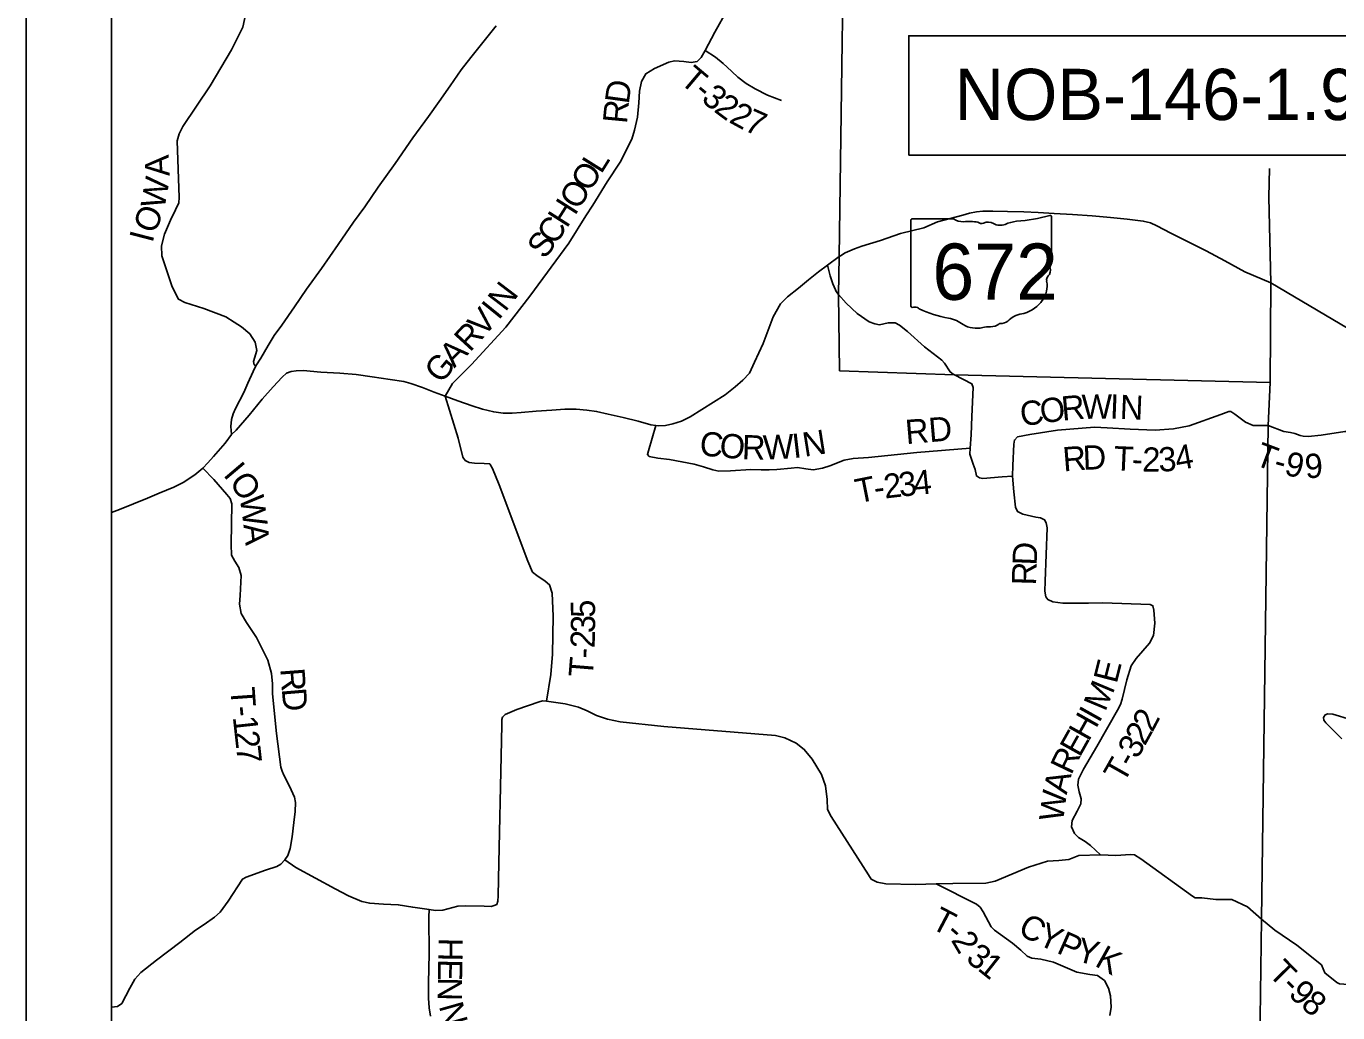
# Model space of a CAD drawing. Extents: x -22 to 431, y -18 to 160.
# Drawn here: x 319.355 to 322.427, y 153.438 to 155.75 of the extents above; entities that cross this region are included whole.
import ezdxf

# ---------------------------------------------------------------- set-up
doc = ezdxf.new("R2010")
doc.units = 0
for name, color, linetype in [('GM_X_Adjacent_County_Text', 7, 'Continuous'), ('GM_X_Airport_Location_Class_2', 7, 'Continuous'), ('GM_X_City_Street_Text', 7, 'Continuous'), ('GM_X_County_ROW', 7, 'Continuous'), ('GM_X_Major_River_Text', 7, 'Continuous'), ('GM_X_Minor_Lake', 7, 'Continuous'), ('GM_X_Minor_River_Text', 7, 'Continuous'), ('GM_X_Section', 7, 'Continuous')]:
    doc.layers.add(name, color=color, linetype=linetype)

msp = doc.modelspace()

# ---------------------------------------------------------------- linework, layer by layer
at = {"layer": 'GM_X_Adjacent_County_Text'}
msp.add_lwpolyline([(319.5549, 153.451), (319.5688, 153.4531), (319.5787, 153.4602), (319.5976, 153.496), (319.6092, 153.5167), (319.623, 153.5324), (319.6601, 153.5611), (319.715, 153.6029), (319.7516, 153.632), (319.7715, 153.645), (319.7955, 153.6622), (319.8089, 153.6741), (319.8281, 153.7), (319.8612, 153.7515), (319.8703, 153.756), (319.9155, 153.7721), (319.9421, 153.7809), (319.9512, 153.7864), (319.9604, 153.7962), (319.9865, 153.7784), (320.0783, 153.7289), (320.1093, 153.712), (320.1406, 153.699), (320.1596, 153.6948), (320.1919, 153.6927), (320.226, 153.6911), (320.2602, 153.6852), (320.2983, 153.68), (320.3133, 153.6779), (320.3304, 153.6782), (320.3658, 153.688), (320.3832, 153.6887), (320.4275, 153.688), (320.4438, 153.6871), (320.451, 153.6892), (320.457, 153.6919), (320.4591, 153.6999), (320.4604, 153.7121), (320.462, 153.7891), (320.4672, 154.0394), (320.4685, 154.113), (320.469, 154.1251), (320.4704, 154.1309), (320.4764, 154.1367), (320.5042, 154.1485), (320.5561, 154.1669), (320.5644, 154.1686), (320.5735, 154.168), (320.6168, 154.162), (320.648, 154.1542), (320.669, 154.1452), (320.6908, 154.1349), (320.7159, 154.1263), (320.7463, 154.1197), (320.848, 154.109), (321.1101, 154.0874), (321.1318, 154.0825), (321.1578, 154.0697), (321.177, 154.0552), (321.196, 154.0325), (321.2175, 153.9961), (321.227, 153.9697), (321.231, 153.9379), (321.2319, 153.9145), (321.2405, 153.8976), (321.3275, 153.7615), (321.3341, 153.7514), (321.3398, 153.7481), (321.3478, 153.7445), (321.368, 153.7403), (321.4373, 153.7389), (321.4858, 153.74), (321.5251, 153.7409), (321.6024, 153.742), (321.6243, 153.7466), (321.7021, 153.7791), (321.7465, 153.7932), (321.7737, 153.7948), (321.7964, 153.7972), (321.8205, 153.8063), (321.8712, 153.808), (321.9068, 153.8064), (321.9412, 153.8093), (321.9503, 153.808), (321.9656, 153.7988), (322.0862, 153.7112), (322.0927, 153.7075), (322.1082, 153.7074), (322.1409, 153.7035), (322.1787, 153.7037), (322.2154, 153.6861), (322.2483, 153.6572)], dxfattribs=at)
at = {"layer": 'GM_X_Airport_Location_Class_2'}
for p, q in [((321.4268, 155.2945), (321.4268, 155.0943)), ((321.5265, 155.2979), (321.43, 155.2979)), ((321.7563, 155.1982), (321.7563, 155.3029)), ((321.7563, 155.1982), (321.7563, 155.1982))]:
    msp.add_line(p, q, dxfattribs=at)
for centre, major_axis, start_param, end_param in [((321.4305, 155.2949), (0.00382, 0), 1.712693, 3.28349), ((321.5495, 155.3211), (0.037, 0), 4.042523, 4.731795), ((321.5618, 155.1856), (0.133, 0), 1.404758, 1.657858), ((321.592, 155.2959), (0.0107, 0), 3.836095, 5.185415), ((321.6077, 155.2728), (0.0222, 0), 0.950623, 2.079405), ((321.6363, 155.3045), (0.0267, 0), 4.081561, 5.145723), ((321.6835, 155.2368), (0.0703, 0), 1.699011, 2.107814), ((321.6389, 155.5707), (0.3495, 0), 4.814394, 5.042369), ((321.7527, 155.3033), (0.00367, 0), 6.141152, 7.989035), ((321.7555, 155.1905), (0.00568, 0), 1.883978, 3.671073), ((321.7194, 155.1773), (0.0341, 0), 5.934695, 6.695948), ((321.7524, 155.1978), (0.00393, 0), 5.05454, 6.418171), ((321.7695, 155.1544), (0.0248, 0), 2.387724, 3.262537), ((321.6585, 155.1411), (0.0874, 0), 5.101752, 6.440018), ((321.4306, 155.0939), (0.00385, 0), 3.00124, 4.508301), ((321.4311, 155.1144), (0.0294, 0), 4.665946, 4.897461), ((321.4372, 155.0828), (0.0106, 0), 0.519207, 1.627899), ((321.571, 155.2626), (0.2524, 0), 4.195997, 4.488961), ((321.4957, 155.0044), (0.079, 0), 0.823519, 1.323587), ((321.6954, 155.0382), (0.0479, 0), 1.647645, 2.488434), ((321.5812, 155.0818), (0.0501, 0), 4.026481, 4.996735), ((321.6101, 155.0126), (0.0412, 0), 1.495662, 1.94098), ((321.6138, 155.0668), (0.0267, 0), 4.691044, 5.507374), ((321.6379, 155.0474), (0.00752, 0), 1.147584, 2.315152), ((321.6347, 155.075), (0.0282, 0), 4.937069, 5.64225)]:
    msp.add_ellipse(centre, major_axis=major_axis, ratio=0.8, start_param=start_param, end_param=end_param, dxfattribs=at)
at = {"layer": 'GM_X_County_ROW'}
for points in [[(319.8359, 154.7928), (319.8343, 154.8121), (319.8357, 154.8284), (319.8394, 154.8417), (319.8453, 154.8536), (319.8644, 154.8911), (319.8741, 154.9135), (319.8865, 154.9405), (319.8929, 154.9538), (319.9042, 154.9721), (319.9215, 155.0018), (319.9355, 155.0246), (319.9532, 155.0493), (319.983, 155.092), (320.0112, 155.1331), (320.0463, 155.1818), (320.0855, 155.2378), (320.1217, 155.2903), (320.1482, 155.3267), (320.1794, 155.3726), (320.2186, 155.4277), (320.2607, 155.4878), (320.2968, 155.5383), (320.3218, 155.5731), (320.3475, 155.6095), (320.3739, 155.6474), (320.3963, 155.6765), (320.4243, 155.7113), (320.4553, 155.7508)], [(319.8359, 154.7928), (319.8462, 154.803), (319.8771, 154.8384), (319.9077, 154.8757), (319.933, 154.9047), (319.9541, 154.9276), (319.9647, 154.9363), (319.9753, 154.9406), (319.9867, 154.9425), (320.0034, 154.9426), (320.0448, 154.9394), (320.0892, 154.9369), (320.1275, 154.9333), (320.1647, 154.9278), (320.2076, 154.9216), (320.2391, 154.9168), (320.2558, 154.9127), (320.2828, 154.903), (320.3106, 154.8921), (320.3357, 154.8831), (320.3661, 154.8719), (320.3995, 154.8599), (320.4238, 154.8521), (320.45, 154.8457), (320.4721, 154.8432), (320.4929, 154.8433), (320.5142, 154.8442), (320.5494, 154.8474), (320.5855, 154.8502), (320.6162, 154.8522), (320.6428, 154.852), (320.6678, 154.8498), (320.6906, 154.8469), (320.7179, 154.8406), (320.7529, 154.8328), (320.7882, 154.8239), (320.8179, 154.8157), (320.8294, 154.8142), (320.8349, 154.8135), (320.852, 154.8143), (320.8691, 154.8178), (320.8892, 154.824), (320.91, 154.8347), (320.9916, 154.8862), (321.0151, 154.9047), (321.0329, 154.9203), (321.0485, 154.9367), (321.0606, 154.9624), (321.0805, 155.0065), (321.104, 155.0686), (321.1214, 155.0995), (321.1378, 155.1159), (321.1637, 155.1358), (321.1869, 155.155), (321.2107, 155.1743), (321.2317, 155.1896), (321.2591, 155.2098), (321.2616, 155.2116), (321.273, 155.2184), (321.2947, 155.228), (321.3121, 155.2344), (321.3555, 155.2472), (321.4024, 155.2636), (321.457, 155.2771), (321.4889, 155.2911), (321.5483, 155.3072), (321.5642, 155.3118), (321.5802, 155.3145), (321.595, 155.3161), (321.6189, 155.3159), (321.6534, 155.3156), (321.691, 155.3147), (321.7251, 155.313), (321.7623, 155.3105), (321.8052, 155.3084), (321.8515, 155.3052), (321.8944, 155.3017), (321.9331, 155.2977), (321.9711, 155.2929), (321.9878, 155.2888), (322.003, 155.2817), (322.0357, 155.2648), (322.0794, 155.243), (322.1182, 155.2231), (322.162, 155.1998), (322.2091, 155.1742), (322.2699, 155.1481)], [(322.2699, 155.1481), (322.5772, 154.9665)], [(319.7802, 154.7267), (319.7938, 154.7417), (319.8205, 154.7726), (319.8359, 154.7928)], [(319.5549, 154.6106), (319.5731, 154.617), (319.6389, 154.6438), (319.666, 154.6554), (319.7003, 154.6694), (319.7224, 154.6802), (319.7498, 154.6987), (319.7686, 154.7139), (319.7802, 154.7267)], [(322.4364, 154.0801), (322.4117, 154.1042), (322.3984, 154.1178), (322.3939, 154.1239), (322.3934, 154.13), (322.3975, 154.1361), (322.4032, 154.1384), (322.4153, 154.138), (322.4568, 154.125)]]:
    msp.add_lwpolyline(points, dxfattribs=at)
at = {"layer": 'GM_X_Major_River_Text'}
for p, q in [((321.2702, 155.974), (321.266, 155.7119)), ((321.266, 155.7119), (321.2591, 155.2098)), ((322.2654, 155.3488), (322.2669, 155.4165)), ((322.2699, 155.1481), (322.2654, 155.3488)), ((321.2591, 155.2098), (321.2574, 155.1213)), ((322.2686, 154.9149), (322.2699, 155.1481)), ((321.2574, 155.1213), (321.2597, 154.9419)), ((321.2597, 154.9419), (321.5286, 154.9329)), ((321.5286, 154.9329), (322.2686, 154.9149)), ((322.2639, 154.8139), (322.2686, 154.9149)), ((322.2639, 154.8139), (322.2686, 154.9149)), ((322.2483, 153.6572), (322.2639, 154.8139)), ((322.2395, 153.0117), (322.2483, 153.6572))]:
    msp.add_line(p, q, dxfattribs=at)
at = {"layer": 'GM_X_Minor_Lake'}
msp.add_lwpolyline([(321.422, 155.4474), (322.672, 155.4474), (322.672, 155.7274), (321.422, 155.7274)], close=True, dxfattribs=at)
at = {"layer": 'GM_X_Minor_River_Text'}
for points in [[(320.5735, 154.168), (320.5833, 154.2308), (320.5874, 154.2782), (320.5888, 154.3674), (320.587, 154.4215), (320.5806, 154.4408), (320.5702, 154.4497), (320.551, 154.4626), (320.5407, 154.4707), (320.5296, 154.4959), (320.4627, 154.6748), (320.4472, 154.7135), (320.4417, 154.7226), (320.4405, 154.7244), (320.4273, 154.7253), (320.4049, 154.7257), (320.3924, 154.7277), (320.3832, 154.7317), (320.3778, 154.7396), (320.3667, 154.7845), (320.3357, 154.8831), (320.3534, 154.9124), (320.398, 154.9568), (320.4778, 155.0444), (320.5344, 155.1174), (320.6256, 155.2412), (320.6657, 155.3053), (320.6819, 155.3302), (320.7157, 155.3853), (320.7459, 155.4312), (320.773, 155.4846), (320.7798, 155.5063), (320.7865, 155.5362), (320.7895, 155.5699), (320.791, 155.5976), (320.7962, 155.6204), (320.8064, 155.6382), (320.8264, 155.6503), (320.86, 155.6652), (320.8729, 155.6682), (320.8948, 155.6671), (320.9122, 155.6649), (320.9262, 155.6672), (320.936, 155.6763), (320.9448, 155.6926), (320.968, 155.7358), (321.0257, 155.8397)], [(319.8929, 154.9538), (319.8886, 154.9565), (319.887, 154.964), (319.8952, 154.9896), (319.8911, 155.0092), (319.8786, 155.0287), (319.859, 155.0454), (319.8416, 155.0564), (319.8225, 155.0688), (319.7706, 155.0884), (319.7261, 155.1026), (319.7115, 155.11), (319.6967, 155.1389), (319.6726, 155.2116), (319.6714, 155.2351), (319.6785, 155.2627), (319.6929, 155.2951), (319.7041, 155.3192), (319.7124, 155.3357), (319.7132, 155.3486), (319.7086, 155.4813), (319.7128, 155.4972), (319.7215, 155.5143), (319.7856, 155.61), (319.8357, 155.6941), (319.8619, 155.747), (319.8702, 155.7831)], [(320.9448, 155.6926), (320.9696, 155.6767), (320.987, 155.6619), (320.9969, 155.6536), (321.0075, 155.6434), (321.0215, 155.6302), (321.0408, 155.6154), (321.0623, 155.6026), (321.0907, 155.5878), (321.1236, 155.5757)], [(321.25, 155.1317), (321.2438, 155.1458), (321.2381, 155.165), (321.2317, 155.1896)], [(321.5259, 154.9347), (321.5187, 154.9395), (321.5056, 154.96), (321.499, 154.9668), (321.4586, 154.9984), (321.4192, 155.0344), (321.3999, 155.049), (321.39, 155.0547), (321.374, 155.0547), (321.3533, 155.0501), (321.342, 155.0526), (321.3295, 155.0572), (321.3014, 155.0768), (321.2754, 155.1006), (321.2574, 155.1213), (321.2516, 155.128), (321.25, 155.1317)], [(321.6651, 154.6952), (321.6408, 154.694), (321.5955, 154.6901), (321.5879, 154.6915), (321.5802, 154.6959), (321.5777, 154.7106), (321.5729, 154.7234), (321.5645, 154.7468), (321.5657, 154.7611), (321.5682, 154.7919), (321.5694, 154.8354), (321.5726, 154.903), (321.5696, 154.9117), (321.5286, 154.9329), (321.5259, 154.9347)], [(321.6651, 154.6952), (321.6653, 154.7202), (321.6678, 154.7707), (321.6695, 154.7798), (321.6766, 154.7872), (321.7057, 154.793), (321.7706, 154.8029), (321.8572, 154.8098), (321.8868, 154.8089), (321.9406, 154.8057), (321.9986, 154.8034), (322.0417, 154.8064), (322.0787, 154.8132), (322.1528, 154.84), (322.1716, 154.8468), (322.1765, 154.8465), (322.1854, 154.8406), (322.2103, 154.8217), (322.2286, 154.8141), (322.2639, 154.8139)], [(320.8294, 154.8142), (320.8122, 154.7548), (320.8098, 154.7464), (320.814, 154.7412), (320.8345, 154.7378), (320.8615, 154.7341), (320.8904, 154.729), (320.9189, 154.7231), (320.9413, 154.717), (320.9627, 154.7102), (320.9767, 154.7074), (321.0044, 154.708), (321.0516, 154.7107), (321.0759, 154.7104), (321.0948, 154.71), (321.113, 154.7111), (321.1463, 154.7144), (321.161, 154.7154), (321.1811, 154.7124), (321.1982, 154.7104), (321.2197, 154.7138), (321.2367, 154.7195), (321.2705, 154.7326), (321.2916, 154.7364), (321.3272, 154.739), (321.4406, 154.7506), (321.5657, 154.7611)], [(322.2639, 154.8139), (322.3005, 154.8002), (322.3157, 154.798), (322.3263, 154.7954), (322.3388, 154.7906), (322.3457, 154.7888), (322.357, 154.7885), (322.3877, 154.7914), (322.4429, 154.7998), (322.472, 154.8), (322.5583, 154.7999)], [(319.9604, 153.7962), (319.9674, 153.8063), (319.9729, 153.8229), (319.9781, 153.8505), (319.9819, 153.8838), (319.9845, 153.9099), (319.9855, 153.9308), (319.9834, 153.9433), (319.9712, 153.9688), (319.9579, 153.9951), (319.9542, 154.0043), (319.9509, 154.0138), (319.9409, 154.0927), (319.9318, 154.1853), (319.9317, 154.2088), (319.9297, 154.2331), (319.921, 154.2639), (319.8941, 154.3173), (319.871, 154.3524), (319.8581, 154.3738), (319.8542, 154.3951), (319.8559, 154.4159), (319.8585, 154.4629), (319.8527, 154.4812), (319.8436, 154.4961), (319.8356, 154.5103), (319.8345, 154.5355), (319.8363, 154.6307), (319.8326, 154.6432), (319.8246, 154.6527), (319.7941, 154.6872), (319.7686, 154.7139)], [(321.8712, 153.808), (321.8477, 153.8303), (321.835, 153.8396), (321.8197, 153.8484), (321.8104, 153.8581), (321.8033, 153.8735), (321.8049, 153.8887), (321.8163, 153.9105), (321.825, 153.9277), (321.826, 153.9391), (321.8207, 153.9557), (321.8178, 153.9716), (321.8194, 153.9853), (321.8311, 154.0086), (321.8627, 154.0619), (321.9111, 154.1473), (321.9177, 154.16), (321.922, 154.1729), (321.9325, 154.2179), (321.9425, 154.2507), (321.9547, 154.2683), (321.9859, 154.3038), (321.9954, 154.3222), (321.9982, 154.351), (321.9958, 154.3817), (321.9937, 154.3919), (321.9876, 154.3944), (321.8765, 154.3985), (321.8432, 154.3978), (321.7827, 154.3975), (321.7595, 154.4008), (321.7473, 154.4063), (321.743, 154.4127), (321.7408, 154.4259), (321.7412, 154.449), (321.7461, 154.5746), (321.7439, 154.5863), (321.74, 154.5931), (321.7301, 154.5974), (321.7195, 154.5995), (321.6894, 154.6062), (321.6768, 154.6124), (321.6717, 154.6229), (321.6676, 154.6588), (321.6651, 154.6952)], [(321.4858, 153.74), (321.5802, 153.6923), (321.5887, 153.6856), (321.5964, 153.6748), (321.6149, 153.6391), (321.6226, 153.632), (321.6652, 153.601), (321.6844, 153.585), (321.6995, 153.5705), (321.7102, 153.5658), (321.731, 153.5635), (321.7607, 153.5569), (321.8153, 153.5336), (321.8457, 153.5281), (321.8639, 153.5254), (321.88, 153.5136), (321.8898, 153.4956), (321.8943, 153.4778), (321.8956, 153.4509), (321.8925, 153.4315)], [(320.2983, 153.68), (320.2977, 153.6624), (320.2982, 153.5764), (320.2971, 153.5081), (320.2967, 153.4725), (320.2982, 153.4497), (320.3016, 153.4305)], [(322.4573, 153.5023), (322.4468, 153.5042), (322.4406, 153.5048), (322.4308, 153.506), (322.4243, 153.509), (322.3965, 153.5315), (322.3889, 153.5504), (322.3311, 153.5969), (322.2793, 153.6314), (322.2483, 153.6572)]]:
    msp.add_lwpolyline(points, dxfattribs=at)
at = {"layer": 'GM_X_Section'}
msp.add_line((319.5549, 147.6799), (319.5549, 159.9199), dxfattribs=at)
msp.add_lwpolyline([(319.3549, 160.1199), (331.9949, 160.1199), (331.9949, 147.4799), (319.3549, 147.4799)], close=True, dxfattribs=at)

# ---------------------------------------------------------------- texts
at = {"layer": 'GM_X_Airport_Location_Class_2'}
msp.add_text('672', height=0.13184, dxfattribs=at).set_placement((321.4771, 155.1085))
at = {"layer": 'GM_X_City_Street_Text'}
for s, height, rotation, p in [('T', 0.0568, 319.824, (320.883, 155.6183)), ('D', 0.0568, 82.1914, (320.766, 155.5656)), ('-', 0.0568, 319.8797, (320.9155, 155.5908)), ('3', 0.0568, 320.1278, (320.9335, 155.5756)), ('2', 0.0568, 323.4615, (320.9632, 155.5509)), ('R', 0.0568, 84.6059, (320.7617, 155.5198)), ('2', 0.0568, 331.4066, (320.9986, 155.5255)), ('7', 0.0568, 335.867, (321.0336, 155.5066)), ('A', 0.0568, 93.1324, (319.691, 155.3988)), ('L', 0.0568, 57.9271, (320.7015, 155.4016)), ('O', 0.0568, 57.7346, (320.6747, 155.3591)), ('W', 0.0568, 79.6972, (319.6783, 155.3195)), ('O', 0.0568, 57.732, (320.648, 155.3168)), ('H', 0.0568, 57.521, (320.621, 155.2745)), ('O', 0.0568, 67.721, (319.6557, 155.2608)), ('C', 0.0568, 55.4791, (320.5933, 155.2342)), ('I', 0.0568, 75.498, (319.6505, 155.2402)), ('S', 0.0568, 53.494, (320.5693, 155.2016)), ('N', 0.0568, 52.6585, (320.477, 155.0786)), ('V', 0.0568, 48.3178, (320.4261, 155.0195)), ('I', 0.0568, 51.0188, (320.4612, 155.0591)), ('R', 0.0568, 47.4555, (320.3939, 154.9844)), ('A', 0.0568, 45.5177, (320.3574, 154.9472)), ('G', 0.0568, 50.249, (320.3263, 154.9097)), ('O', 0.0568, 7.6067, (321.7328, 154.8187)), ('R', 0.0568, 5.1471, (321.7817, 154.8253)), ('W', 0.0568, 0.8563, (321.8271, 154.8294)), ('I', 0.0568, 357.7278, (321.8921, 154.8304)), ('N', 0.0568, 357.5367, (321.9154, 154.8295)), ('C', 0.0568, 8.8264, (321.687, 154.8116)), ('RD', 0.05682, 4.9295, (321.4161, 154.7702)), ('C', 0.0568, 354.5982, (320.9303, 154.7443)), ('O', 0.0568, 354.9094, (320.9771, 154.7399)), ('R', 0.0568, 358.365, (321.0306, 154.7353)), ('W', 0.0568, 2.7111, (321.082, 154.734)), ('I', 0.0568, 6.6542, (321.152, 154.7374)), ('N', 0.0568, 8.9791, (321.1777, 154.7405)), ('R', 0.0568, 4.6045, (321.7846, 154.7063)), ('D', 0.0568, 2.2919, (321.8305, 154.71)), ('T', 0.0568, 357.4513, (321.9011, 154.7093)), ('2', 0.0568, 358.7832, (321.9683, 154.7064)), ('3', 0.0568, 3.0101, (322.0079, 154.7057)), ('4', 0.0568, 10.2678, (322.0506, 154.7085)), ('T', 0.0568, 339.3772, (322.2289, 154.7229)), ('I', 0.0568, 310.3143, (319.8145, 154.6979)), ('-', 0.0568, 357.6976, (321.9438, 154.7074)), ('-', 0.0568, 344.1289, (322.2735, 154.7063)), ('9', 0.0568, 347.1115, (322.2991, 154.6992)), ('9', 0.0568, 3.9219, (322.3513, 154.6899)), ('O', 0.0568, 304.4751, (319.8287, 154.6813)), ('T', 0.0568, 11.2007, (321.3026, 154.6316)), ('2', 0.0568, 6.739, (321.3662, 154.6428)), ('3', 0.0568, 6.0663, (321.4008, 154.6469)), ('4', 0.0568, 5.8934, (321.4356, 154.6506)), ('-', 0.0568, 7.736, (321.3434, 154.6397)), ('W', 0.0568, 277.9548, (319.8545, 154.6465)), ('A', 0.0568, 276.0363, (319.8635, 154.5818)), ('D', 0.0568, 87.8211, (321.7213, 154.4855)), ('R', 0.0568, 88.3136, (321.7199, 154.439)), ('5', 0.0568, 90.7465, (320.6874, 154.364)), ('3', 0.0568, 89.2456, (320.687, 154.3274)), ('2', 0.0568, 88.7719, (320.6862, 154.2919)), ('T', 0.0568, 85.3965, (320.6815, 154.2226)), ('-', 0.0568, 87.2768, (320.685, 154.267)), ('E', 0.0568, 75.832, (321.9087, 154.2077)), ('R', 0.0568, 274.4147, (319.9497, 154.2438)), ('M', 0.0568, 67.2382, (321.8819, 154.142)), ('T', 0.0568, 274.0275, (319.833, 154.1992)), ('D', 0.0568, 274.8437, (319.9533, 154.1969)), ('-', 0.0568, 275.9385, (319.8362, 154.1548)), ('H', 0.0568, 60.6929, (321.8429, 154.0717)), ('I', 0.0568, 60.7059, (321.8674, 154.1153)), ('2', 0.0568, 62.1158, (321.9924, 154.0933)), ('1', 0.0568, 276.2654, (319.8386, 154.1312)), ('2', 0.0568, 60.9525, (321.9748, 154.0616)), ('2', 0.0568, 276.393, (319.8424, 154.0963)), ('E', 0.0568, 60.7277, (321.8222, 154.0347)), ('3', 0.0568, 60.5917, (321.9574, 154.0308)), ('7', 0.0568, 276.4238, (319.8463, 154.0615)), ('R', 0.0568, 64.3435, (321.8024, 153.9934)), ('T', 0.0568, 60.4821, (321.9249, 153.9734)), ('-', 0.0568, 60.5087, (321.9458, 154.0104)), ('A', 0.0568, 76.3454, (321.7916, 153.9478)), ('W', 0.0568, 82.3134, (321.7831, 153.8841)), ('T', 0.0568, 332.2811, (321.4707, 153.638)), ('C', 0.0568, 331.3592, (321.6746, 153.6244)), ('Y', 0.0568, 335.8927, (321.7199, 153.5999)), ('-', 0.0568, 318.6011, (321.5053, 153.6203)), ('2', 0.0568, 300.464, (321.5198, 153.6085)), ('P', 0.0568, 336.0665, (321.7658, 153.5794)), ('H', 0.0568, 268.9909, (320.3207, 153.6141)), ('3', 0.0568, 322.2481, (321.553, 153.5607)), ('Y', 0.0568, 345.4771, (321.8104, 153.5605)), ('K', 0.0568, 330.7361, (321.8552, 153.5494)), ('1', 0.0568, 321.5218, (321.5806, 153.5394)), ('T', 0.0568, 314.6636, (322.2614, 153.5279)), ('E', 0.0568, 268.9911, (320.3198, 153.5641)), ('N', 0.0568, 269.4513, (320.3191, 153.5212)), ('-', 0.0568, 314.9107, (322.2915, 153.4975)), ('9', 0.0568, 316.0565, (322.3088, 153.4801)), ('8', 0.0568, 320.4581, (322.3376, 153.4526)), ('N', 0.0568, 285.667, (320.3209, 153.4541))]:
    msp.add_text(s, height=height, rotation=rotation, dxfattribs=at).set_placement(p)
at = {"layer": 'GM_X_Section'}
msp.add_text('NOB-146-1.95', height=0.12, dxfattribs=at).set_placement((321.5292, 155.5297))

doc.saveas('drawing.dxf')
